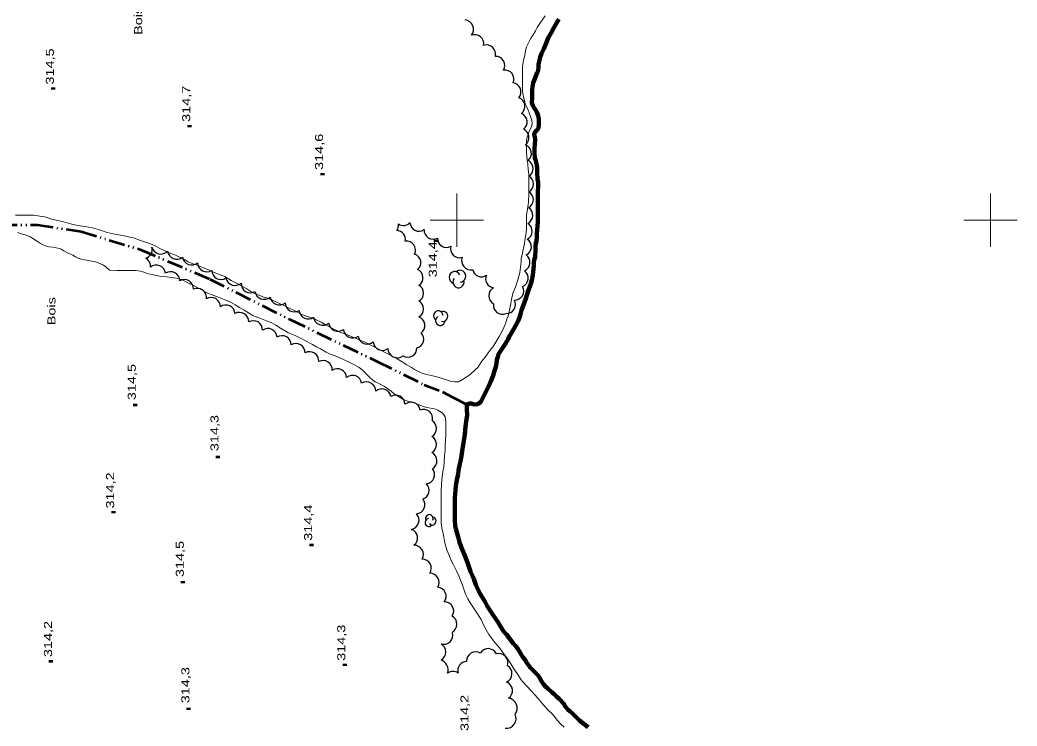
# Model space of a CAD drawing. Extents: x 240591 to 242335, y 5323482 to 5326937.
# Drawn here: x 241636.3 to 242010, y 5324410.4 to 5324675 of the extents above; entities that cross this region are included whole.
import ezdxf
from ezdxf.enums import TextEntityAlignment as Align

# ---------------------------------------------------------------- set-up
doc = ezdxf.new("R2010")
doc.units = 0
doc.header["$LTSCALE"] = 1.2
doc.linetypes.add('DASH_DOUBLE_DOT', pattern=[9.2, 5, -1.2, 0.3, -1.2, 0.3, -1.2])
doc.linetypes.add('LONG_DASHED', pattern=[7.5, 6, -1.5])
for name, color, linetype, lineweight in [('2', 7, 'Continuous', 13), ('3', 7, 'Continuous', 140), ('4', 7, 'DASH_DOUBLE_DOT', 53), ('44', 7, 'Continuous', 25), ('61', 7, 'Continuous', 13)]:
    doc.layers.add(name, color=color, linetype=linetype, lineweight=lineweight)

msp = doc.modelspace()

# ---------------------------------------------------------------- linework, layer by layer
at = {"layer": '2'}
for points in [[(241833.1, 5324676.5), (241831.4, 5324674.1), (241830.2, 5324672.2), (241829.5, 5324671), (241828.6, 5324669.5), (241827.7, 5324667.9), (241827, 5324666.7), (241826.2, 5324664.9), (241825.8, 5324663.6), (241825.6, 5324662.4), (241825, 5324659.8), (241824.7, 5324657.7), (241824.7, 5324657), (241824.7, 5324654), (241824.7, 5324651.1), (241824.7, 5324648.5), (241824.8, 5324647.4), (241825.1, 5324645.7), (241825.7, 5324643.6), (241826.2, 5324642.6), (241826.8, 5324641.2), (241827.1, 5324640.2)], [(241827.1, 5324640.2), (241828.1, 5324637.4), (241828.3, 5324636.2), (241828.2, 5324635.6), (241828, 5324635), (241827.4, 5324633.8), (241826.9, 5324632.6), (241826.3, 5324630.7), (241826.2, 5324629.7), (241826.2, 5324628.4), (241826.2, 5324625.5), (241826.2, 5324625.2)], [(241656.9, 5324598.2), (241655.2, 5324598.6), (241652.6, 5324599.3), (241651, 5324599.7), (241648.3, 5324600.4), (241645.6, 5324601.2), (241644.5, 5324601.4), (241641.5, 5324601.9), (241640.4, 5324601.9), (241637.2, 5324601.9), (241634.6, 5324601.9)], [(241819.3, 5324564), (241818.8, 5324562.9), (241818.3, 5324561.3), (241817.6, 5324559.7), (241817.1, 5324558.6), (241815.9, 5324556.4), (241814.6, 5324554.2), (241813.6, 5324552.6), (241812.9, 5324551.7), (241811.8, 5324550.2), (241810.7, 5324548.6), (241809.8, 5324547.6), (241809.1, 5324546.7), (241808.5, 5324545.7), (241807.9, 5324544.8), (241807.2, 5324544.1), (241806.3, 5324543.3), (241804.5, 5324541.7), (241803.5, 5324541.1), (241802.2, 5324540.2), (241800.7, 5324539.4), (241800.2, 5324539.4), (241799.1, 5324539.4), (241797.9, 5324539.5), (241796.9, 5324539.9), (241794.5, 5324540.6), (241792.5, 5324541.2), (241790.4, 5324541.7), (241788.2, 5324542.3), (241786.7, 5324542.8), (241785.4, 5324543.4), (241784.2, 5324544), (241783, 5324544.7), (241781.3, 5324545.8), (241779.5, 5324546.9), (241777.7, 5324548), (241776.3, 5324548.7), (241774.4, 5324549.7), (241772.2, 5324550.9), (241769.5, 5324552.3), (241767.6, 5324553.3), (241765, 5324554.5), (241763.7, 5324555), (241762.4, 5324555.6), (241760.4, 5324556.4), (241759, 5324557), (241756.2, 5324558), (241755, 5324558.6), (241753.7, 5324559.2), (241751.1, 5324560.6), (241749.2, 5324561.7), (241747.3, 5324562.6), (241745.9, 5324563.2), (241743, 5324564.2), (241741.7, 5324564.8), (241738.9, 5324566.2), (241737.7, 5324566.8), (241736.5, 5324567.4), (241734.7, 5324568.3), (241732.4, 5324569.3), (241730.1, 5324570.4), (241728.8, 5324570.9), (241727.3, 5324571.3), (241725.9, 5324571.9), (241723.6, 5324572.8), (241722.4, 5324573.5), (241721.3, 5324574.2), (241719.7, 5324575.1), (241718, 5324576.1), (241715.5, 5324577.4), (241713.1, 5324578.8), (241711.7, 5324579.3), (241709.1, 5324580.4), (241707.2, 5324581.2), (241704.8, 5324582.2), (241703, 5324583), (241700.6, 5324583.9), (241699.4, 5324584.4), (241698.2, 5324585.1), (241695.6, 5324586.4), (241694.3, 5324587), (241692.9, 5324587.5), (241691, 5324588.3), (241689.8, 5324588.8), (241688.7, 5324589.4), (241687, 5324590.3), (241685.8, 5324590.8), (241683.4, 5324591.7), (241681.5, 5324592.4), (241678.9, 5324593.3), (241677.5, 5324593.6), (241674.8, 5324594.2), (241672.4, 5324594.6), (241670.1, 5324595.1), (241669, 5324595.4), (241666.1, 5324596.3), (241663.5, 5324597.1), (241662.1, 5324597.4), (241660.6, 5324597.6), (241658, 5324598), (241656.9, 5324598.2)], [(241635.4, 5324595.3), (241636.8, 5324594.9), (241638.2, 5324594.5), (241640, 5324593.8), (241641.1, 5324593.1), (241642.5, 5324592.2), (241644, 5324591.2), (241644.9, 5324590.7), (241645.9, 5324590.3), (241647.1, 5324590), (241648.5, 5324589.8), (241651.2, 5324589.3), (241651.8, 5324589.1), (241652.7, 5324588.5), (241654.4, 5324587.6), (241656.1, 5324586.8), (241657.1, 5324586.2), (241658.1, 5324585.7), (241659.3, 5324585.4), (241660.5, 5324585.1), (241663.4, 5324584.6), (241664.6, 5324584.3), (241666.2, 5324583.7), (241667.6, 5324583.1), (241668.6, 5324582.3), (241669.9, 5324581.2)], [(241779.5, 5324533), (241782.4, 5324531.8), (241783.5, 5324531.6), (241784.6, 5324531.3), (241785.5, 5324530.9), (241787.5, 5324530.1), (241788.8, 5324529.8), (241791.6, 5324529.2), (241792.9, 5324528.8), (241794.1, 5324528), (241794.7, 5324527.6), (241795.2, 5324527), (241795.6, 5324526.3), (241795.8, 5324525.4), (241795.9, 5324524.5), (241795.9, 5324522.8), (241795.9, 5324519.7), (241795.8, 5324517.5), (241795.7, 5324515.4), (241795.6, 5324513.6), (241795.4, 5324511.6), (241795.3, 5324509.4), (241795.1, 5324507.5), (241794.8, 5324505.8), (241794.4, 5324502.6), (241794.3, 5324501), (241794.2, 5324498.4), (241794.2, 5324496.2), (241794.2, 5324493), (241794.2, 5324489.8), (241794.2, 5324486.7), (241794.4, 5324484.5), (241794.6, 5324483.7), (241795, 5324481.9), (241795.4, 5324479.6), (241795.7, 5324478.5), (241796.3, 5324476.4), (241797, 5324474.7), (241797.9, 5324472.4), (241798.7, 5324471), (241799.9, 5324468.5), (241800.8, 5324466.7), (241801.7, 5324464.4), (241802.2, 5324463.2), (241803.3, 5324459.8), (241804.1, 5324458.1), (241805, 5324456.6), (241806, 5324455), (241807, 5324453.5), (241808.6, 5324451.1), (241809.1, 5324450.3), (241810, 5324448.3), (241811, 5324446.4), (241812, 5324444.7), (241813.1, 5324443.2), (241814.3, 5324441.7), (241816.1, 5324439.5), (241817.3, 5324437.9), (241819.2, 5324435.4), (241820.3, 5324433.7), (241821.4, 5324431.8), (241822.6, 5324430.1), (241824.2, 5324427.7), (241824.8, 5324427), (241826.3, 5324425.3), (241828, 5324423.5), (241829.1, 5324422.2), (241830.4, 5324420.8), (241832.3, 5324418.6), (241834.3, 5324416.3), (241835.8, 5324414.9), (241836.5, 5324414.1), (241837.7, 5324412.5), (241839, 5324411.1), (241840.2, 5324409.9)]]:
    msp.add_lwpolyline(points, dxfattribs=at)
at = {"layer": '2', "linetype": 'LONG_DASHED'}
for points in [[(241826.2, 5324625.2), (241826.4, 5324622.4), (241826.6, 5324621), (241826.8, 5324619), (241827, 5324617.2), (241827, 5324615.9), (241827, 5324612.9), (241827, 5324609.9), (241826.9, 5324606.6), (241826.8, 5324605.8), (241826.4, 5324603.3), (241826.2, 5324601.9), (241826.1, 5324600.6), (241826.1, 5324599.5), (241826.1, 5324596.4), (241825.9, 5324594.5), (241825.7, 5324593.2), (241825.3, 5324590.5), (241824.9, 5324589.1), (241824.5, 5324587), (241824.2, 5324585.6), (241824.1, 5324584.3), (241823.9, 5324582.4), (241823.6, 5324580.4), (241823.3, 5324579), (241822.9, 5324577.6), (241822.3, 5324575.6), (241821.8, 5324574.4), (241821.2, 5324572.9), (241820.8, 5324571.5), (241820.5, 5324570.2), (241820.3, 5324568.8), (241819.9, 5324566.9), (241819.3, 5324564), (241819.3, 5324564)], [(241669.9, 5324581.2), (241672.7, 5324581.1), (241674.4, 5324581.1), (241677, 5324581.1), (241679.7, 5324581.1), (241681.5, 5324580.9), (241682.4, 5324580.6), (241684.3, 5324579.9), (241685.3, 5324579.7), (241687.4, 5324579.2), (241689.3, 5324578.8), (241691.2, 5324578.7), (241693.1, 5324578.5), (241694.9, 5324578.2), (241696.7, 5324577.7), (241697.6, 5324577.3), (241699.5, 5324576.3), (241701.6, 5324575.3), (241703.5, 5324574.3), (241706.1, 5324572.9), (241707.9, 5324572.1), (241708.9, 5324571.7), (241710.9, 5324571), (241713.5, 5324570), (241715.2, 5324569.3), (241716.9, 5324568.3), (241718.6, 5324567.2), (241720.3, 5324566.2), (241721.9, 5324565.2), (241723.6, 5324564.3), (241724.4, 5324563.9), (241726.2, 5324563.2), (241728.7, 5324562.3), (241730.4, 5324561.6), (241732.2, 5324560.6), (241734, 5324559.5), (241736.7, 5324557.9), (241737.6, 5324557.5), (241739.5, 5324556.8), (241741.2, 5324555.9), (241743.6, 5324554.6), (241746, 5324553.4), (241747.4, 5324552.5), (241748.9, 5324551.7), (241751, 5324550.5), (241752.5, 5324549.8), (241754.1, 5324549.2), (241755.7, 5324548.6), (241757.5, 5324547.8), (241759.1, 5324547), (241761.4, 5324545.9), (241763.4, 5324544.7), (241764.5, 5324543.9), (241765.5, 5324542.9), (241767.2, 5324541.3), (241768.8, 5324539.8), (241769.4, 5324539.4), (241770.8, 5324538.7), (241772.9, 5324537.6), (241774.2, 5324536.7), (241775.4, 5324535.9), (241776.5, 5324534.9), (241777.6, 5324534.2), (241779.5, 5324533)]]:
    msp.add_lwpolyline(points, dxfattribs=at)
at = {"layer": '3'}
for p, q in [((241648.8, 5324648.9), (241648.8, 5324649.7)), ((241699.9, 5324634.8), (241699.9, 5324635.6)), ((241749.7, 5324616.8), (241749.7, 5324617.6)), ((241792.2, 5324591.8), (241792.2, 5324592.6)), ((241679.5, 5324530.3), (241679.5, 5324531.1)), ((241710.5, 5324510.8), (241710.5, 5324511.6)), ((241671.4, 5324490.1), (241671.4, 5324490.9)), ((241745.6, 5324477.8), (241745.6, 5324478.6)), ((241697.4, 5324463.9), (241697.4, 5324464.7)), ((241647.9, 5324434.2), (241647.9, 5324435)), ((241758, 5324432.9), (241758, 5324433.7)), ((241699.5, 5324416.4), (241699.5, 5324417.2))]:
    msp.add_line(p, q, dxfattribs=at)
at = {"layer": '4', "linetype": 'Continuous', "lineweight": 90}
for points in [[(241838.2, 5324675.3), (241837.5, 5324674), (241836.4, 5324672), (241835.4, 5324670.2), (241834.3, 5324668.3), (241833.8, 5324666.9), (241832.6, 5324664.2), (241831.8, 5324662.4), (241831.3, 5324661.1), (241830.6, 5324658.3), (241830.6, 5324657.5), (241830.5, 5324656), (241830.2, 5324655.3), (241829.6, 5324654), (241829.1, 5324652.7), (241828.7, 5324651.4), (241828.4, 5324650), (241828.3, 5324648.7), (241828.3, 5324647.5), (241828.3, 5324645.7), (241828.2, 5324643.9), (241828.5, 5324642.9), (241828.8, 5324642.4)], [(241828.8, 5324642.4), (241829.5, 5324641.3), (241830.1, 5324640.2), (241830.5, 5324639.1), (241830.8, 5324638), (241830.8, 5324636.9), (241830.8, 5324635.8), (241830.7, 5324634.6), (241830.4, 5324634.1), (241830, 5324633.7), (241829.1, 5324632.7), (241829, 5324632.1), (241829.1, 5324631.6), (241829.4, 5324630.4), (241829.4, 5324629.9), (241829.3, 5324628.4), (241829.2, 5324626.8), (241829.2, 5324625.2), (241829.3, 5324623.2), (241829.5, 5324622.6), (241830, 5324620.6), (241830.2, 5324619.3), (241830.2, 5324618), (241830.3, 5324615.4), (241830.5, 5324614.2), (241830.5, 5324613), (241830.4, 5324610.5), (241830.4, 5324607.7), (241830.4, 5324605.2), (241830.4, 5324602.4), (241830.4, 5324599.5), (241830.3, 5324597.6), (241830.1, 5324596.3), (241830, 5324595), (241830, 5324593.9), (241829.9, 5324592), (241829.7, 5324591.3), (241829.5, 5324590.2), (241829.5, 5324589), (241829.4, 5324586.2), (241829.2, 5324585.5), (241828.9, 5324584.2), (241828.9, 5324583), (241828.8, 5324581.7), (241828.6, 5324580.6), (241828.5, 5324579.4), (241828.2, 5324577.5), (241827.8, 5324576.1), (241826.7, 5324573.1), (241825.9, 5324570.6), (241825.4, 5324569.3), (241824.5, 5324566.9), (241824.3, 5324566.2), (241823.9, 5324564.8), (241823.5, 5324563.5), (241823, 5324562.3), (241822, 5324560.4), (241821.4, 5324559.2), (241820.6, 5324558), (241820.1, 5324557), (241819.8, 5324556.6), (241819.3, 5324555.4), (241818.3, 5324553.7), (241817.6, 5324552.8), (241816.6, 5324551.2), (241815.7, 5324549.8), (241815.4, 5324548.7), (241815, 5324547.6), (241814.9, 5324546.3), (241814.6, 5324545), (241814.4, 5324544.3), (241814, 5324543.1), (241813.7, 5324541.7), (241813.2, 5324540.5), (241812.6, 5324539.2), (241811.8, 5324537.4), (241811.3, 5324536.4), (241810.3, 5324534.4), (241809.8, 5324533.4), (241809.2, 5324532.1), (241808.9, 5324531.7), (241808.3, 5324531.2), (241807.6, 5324531), (241806.8, 5324530.9), (241806.2, 5324531), (241805.4, 5324531.2), (241804.9, 5324531.2), (241803.8, 5324530.9)], [(241803.8, 5324530.9), (241803.8, 5324530.3), (241803.8, 5324529.1), (241803.9, 5324526.8), (241803.7, 5324525.4), (241803.3, 5324522.6), (241803, 5324519.8), (241802.6, 5324517.3), (241802.2, 5324514.3), (241801.8, 5324511.6), (241801.5, 5324510.2), (241801.2, 5324508.7), (241800.7, 5324506.3), (241800.5, 5324504.7)], [(241800.5, 5324504.7), (241800.2, 5324503.3), (241799.7, 5324500.5), (241799.5, 5324498.9), (241799.4, 5324497.3), (241799.3, 5324495.7), (241799.3, 5324493.1), (241799.3, 5324490.5), (241799.3, 5324487.7), (241799.4, 5324485.4), (241799.7, 5324484.3), (241800.5, 5324481.3), (241801, 5324479.3), (241801.6, 5324477.5), (241802.1, 5324476.3), (241802.9, 5324474.5), (241804, 5324471.7), (241804.4, 5324470.6), (241805.2, 5324468.3), (241805.7, 5324467.2), (241806.4, 5324465.5), (241806.8, 5324464.4), (241807.2, 5324463.3), (241807.7, 5324462.2), (241808.8, 5324459.9), (241810.1, 5324457.7), (241810.8, 5324456.7), (241811.3, 5324455.6), (241812.9, 5324453), (241813.6, 5324451.9), (241815.4, 5324449.4), (241816.4, 5324447.7), (241817.8, 5324445.6), (241818.6, 5324444.7), (241819.5, 5324443.6), (241821.3, 5324441.2), (241822.2, 5324440.3), (241822.9, 5324439.3), (241823.5, 5324438.3), (241824.1, 5324437.2), (241824.8, 5324436.2), (241825.6, 5324435.2), (241826.3, 5324434), (241827.5, 5324432.3), (241828.4, 5324431.4), (241830.5, 5324429.3), (241831.2, 5324428.3), (241831.8, 5324427.2), (241832.5, 5324426.1), (241833.3, 5324425.2), (241834.2, 5324424.4), (241835.7, 5324423.1), (241836.5, 5324422.3), (241837.4, 5324421.5), (241838.4, 5324420.6), (241840.1, 5324418.7), (241840.8, 5324417.6), (241841.8, 5324416.4), (241842.4, 5324415.9), (241843.5, 5324414.9), (241844.5, 5324414), (241846, 5324412.5), (241847.1, 5324411.6), (241849.2, 5324409.9)]]:
    msp.add_lwpolyline(points, dxfattribs=at)
at = {"layer": '4'}
msp.add_lwpolyline([(241562.6, 5324598.5), (241588.5, 5324597.8), (241618.2, 5324598.3), (241642.7, 5324598.2), (241659.2, 5324595.7), (241681.4, 5324589), (241707.4, 5324577.9), (241737.6, 5324562.7), (241770.2, 5324547), (241787.8, 5324538.3), (241794.7, 5324535.6), (241798.9, 5324533.4), (241803.8, 5324530.9)], dxfattribs=at)
at = {"layer": '44'}
for centre, radius, start, end in [((241802.719, 5324671.501), 3.544, 321.18477, 83.17329), ((241825.216, 5324619.344), 3.388, 301.97157, 63.64686), ((241825.327, 5324607.647), 3.384, 297.31423, 59.39604), ((241825.12, 5324601.762), 3.374, 296.40567, 58.54779), ((241824.886, 5324595.832), 3.385, 297.51019, 59.19452), ((241824.599, 5324590.002), 3.38, 294.66768, 56.8023), ((241824.068, 5324584.152), 3.389, 293.32402, 55.04294), ((241823.377, 5324578.276), 3.431, 291.78458, 53.65735), ((241821.713, 5324573.417), 3.38, 267.74904, 29.65839), ((241707.959, 5324567.562), 3.451, 359.63665, 121.62716), ((241713.428, 5324564.728), 3.461, 4.01123, 125.65716), ((241718.579, 5324561.974), 3.444, 357.43734, 119.55936), ((241723.761, 5324558.831), 3.459, 358.66136, 120.22474), ((241729.212, 5324555.927), 3.455, 3.53664, 125.20189), ((241755.432, 5324561.765), 3.451, 185.89922, 307.85319), ((241734.495, 5324553.213), 3.455, 0.12126, 122.08267), ((241739.742, 5324550.275), 3.448, 359.42147, 121.32455), ((241772.124, 5324554.621), 3.451, 183.83572, 305.75193), ((241777.763, 5324552.036), 3.63, 183.4089, 305.47824), ((241744.83, 5324547.208), 3.447, 356.37563, 118.40508), ((241749.867, 5324543.928), 3.453, 355.54423, 117.54915), ((241755.284, 5324540.83), 3.451, 3.15971, 124.90026), ((241760.932, 5324538.364), 3.45, 7.76702, 129.65327), ((241766.16, 5324535.881), 3.46, 359.9896, 121.53261), ((241771.892, 5324533.282), 3.451, 9.13472, 131.17467), ((241777.152, 5324530.921), 3.448, 0.48061, 122.48041), ((241782.828, 5324528.292), 3.468, 8.25707, 129.96667), ((241795.325, 5324453.405), 3.525, 327.87139, 89.91299), ((241815.714, 5324434.117), 3.483, 340.96119, 104.41536)]:
    msp.add_arc(centre, radius, start, end, dxfattribs=at)
for centre, major_axis, ratio, start_param, end_param in [((241806.722, 5324666.098), (2.736, 2.045), 0.999927, 5.4563125, 7.5843004), ((241811.138, 5324662.192), (2.567, 2.298), 0.999498, 5.3087174, 7.4361794), ((241814.565, 5324657.951), (3.11, 1.402), 0.999679, 5.3306302, 7.4556391), ((241817.977, 5324652.814), (2.751, 2.078), 0.999862, 5.2198925, 7.3430097), ((241820.679, 5324648.031), (3.179, 1.264), 0.999194, 5.2163345, 7.3436975), ((241822.146, 5324642.653), (3.374, 0.536), 0.99964, 5.2219419, 7.3456628), ((241822.988, 5324636.822), (3.372, 0.418), 0.999042, 5.2192618, 7.3471473), ((241823.72, 5324630.942), (3.386, -0.021), 0.999754, 5.3504969, 7.4755484), ((241824.589, 5324625.015), (3.384, 0.195), 0.999675, 5.3344282, 7.4562575), ((241825.391, 5324613.504), (-1.736, 2.899), 0.999994, 3.1153868, 5.2440855), ((241774.827, 5324597.97), (0.454, 3.327), 0.999744, 4.2403791, 5.0277578), ((241780.007, 5324601.352), (-0.149, -3.356), 0.99899, 5.7336345, 7.1516962), ((241785.861, 5324599.23), (-1.51, -3.04), 0.999909, 5.220632, 7.3451287), ((241791.154, 5324596.238), (-1.8, -2.861), 0.999794, 5.2172328, 7.3433973), ((241777.405, 5324592.73), (-0.015, 3.357), 0.999402, 4.5343408, 6.239398), ((241796.147, 5324593.124), (-1.767, -2.884), 0.999428, 5.2185761, 7.3473577), ((241682.479, 5324589.023), (1.858, -2.869), 0.995866, 5.9920607, 7.5289575), ((241689.102, 5324590.721), (3.332, -0.824), 0.999752, 3.6377121, 5.7870658), ((241781.099, 5324588.724), (2.906, 1.862), 0.998673, 5.2738978, 7.3974181), ((241801.069, 5324589.289), (-2.861, -1.798), 0.999926, 5.4550889, 7.5813124), ((241681.8, 5324582.734), (-3.254, 1.09), 0.999723, 3.352612, 4.5376927), ((241695.067, 5324588.816), (-1.316, -3.196), 0.998018, 5.2197993, 7.3442833), ((241700.627, 5324586.629), (-1.687, -3.017), 0.99983, 5.3727855, 7.4994679), ((241783.163, 5324584.044), (3.326, 0.663), 0.997717, 5.2170259, 7.3405362), ((241805.306, 5324584.817), (3.3, -1.166), 0.999995, 3.121074, 5.2429487), ((241687.409, 5324579.663), (1.265, 3.239), 0.997832, 5.2155552, 7.3421719), ((241706.309, 5324584.056), (-1.913, -2.86), 0.999597, 5.3179133, 7.448166), ((241783.969, 5324578.372), (3.381, -0.148), 0.999755, 5.3456781, 7.477113), ((241801.29, 5324578.971), (-0.001, 2.232), 0.939648, 3.1341957, 7.020771), ((241809.247, 5324582.118), (3.237, -0.899), 0.999984, 3.6340453, 5.5817329), ((241692.719, 5324577.218), (-3.449, -0.138), 0.999995, 3.1195613, 5.2445601), ((241697.869, 5324574.273), (-3.453, 0.059), 0.999995, 3.1201518, 5.2438483), ((241711.633, 5324581.211), (-1.806, -2.947), 0.99868, 5.2734632, 7.4012768), ((241716.883, 5324578.941), (-1.078, -3.283), 0.999074, 5.2160698, 7.3445603), ((241799.244, 5324578.482), (-0.001, 2.232), 0.939648, 5.1471242, 9.1169992), ((241800.662, 5324576.854), (-0.001, 2.232), 0.939648, 0.9905562, 4.9295652), ((241814.149, 5324577.976), (1.238, -3.123), 0.9996, 3.9090922, 5.789693), ((241702.717, 5324570.969), (2.08, 2.773), 0.999339, 5.2198843, 7.3418597), ((241722.686, 5324576.233), (-1.819, -2.957), 0.999082, 5.215428, 7.3419398), ((241784.211, 5324572.605), (3.379, 0.01), 0.999994, 5.2159796, 7.3446438), ((241815.345, 5324571.639), (0.051, -3.356), 0.999599, 3.6353064, 5.7894716), ((241727.787, 5324573.777), (-1.164, -3.268), 0.998771, 5.2212938, 7.3411157), ((241733.472, 5324571.672), (-1.221, -3.232), 0.998013, 5.2215384, 7.3436326), ((241739.118, 5324569.059), (-1.728, -2.974), 0.995484, 5.2452479, 7.3685618), ((241784.199, 5324566.701), (3.364, -0.346), 0.999582, 5.3182314, 7.4461829), ((241817.104, 5324568.042), (-1.033, -3.206), 0.99799, 4.8387748, 6.9876623), ((241818.679, 5324568.358), (1.76, 2.855), 0.999856, 3.6347272, 5.7900507), ((241744.375, 5324566.389), (-1.468, -3.132), 0.9978, 5.2190197, 7.3383474), ((241749.784, 5324564.05), (-1.546, -3.082), 0.999599, 5.3166857, 7.4465776), ((241784.566, 5324560.515), (3.434, 0.467), 0.999558, 5.2189049, 7.3455472), ((241793.116, 5324564.091), (-0.001, 1.887), 0.939648, 4.8247589, 8.7946339), ((241793.843, 5324562.381), (-0.001, 1.887), 0.939648, 0.6681909, 4.6071999), ((241794.88, 5324563.899), (-0.001, 1.887), 0.939648, 2.8118304, 6.6984057), ((241760.993, 5324559.255), (-1.825, -2.928), 0.999687, 5.3321485, 7.4617098), ((241766.412, 5324556.997), (-1.186, -3.246), 0.999978, 5.2216268, 7.3493239), ((241784.28, 5324555.35), (-2.187, 2.553), 0.999014, 2.643408, 4.7957135), ((241781.634, 5324552.014), (2.943, 1.749), 0.999861, 3.6349516, 5.7898263), ((241787.537, 5324525.618), (-2.625, 2.195), 0.997394, 3.6344274, 5.7903505), ((241789.039, 5324521.918), (0.028, 3.423), 0.991089, 3.6346454, 5.7901326), ((241788.96, 5324515.877), (3.44, 0), 0.99995, 5.2192674, 7.3504259), ((241789.087, 5324509.732), (-1.919, 2.923), 0.999995, 3.1156696, 5.2452707), ((241788.222, 5324504.586), (2.919, -1.882), 0.999886, 5.4085484, 7.5323705), ((241786.266, 5324498.702), (0.969, 3.277), 0.991139, 3.7580956, 5.7928351), ((241784.681, 5324493.361), (1.784, 2.913), 0.992139, 3.7532709, 5.9334827), ((241782.347, 5324487.52), (-2.418, 2.554), 0.999984, 2.5933283, 4.7209204), ((241789.53, 5324486.623), (0, 1.505), 0.939648, 0.1255269, 4.0645359), ((241789.695, 5324488.11), (0, 1.505), 0.939648, 4.2820949, 8.2519699), ((241790.826, 5324487.206), (0, 1.505), 0.939648, 2.2691664, 6.1557417), ((241781.857, 5324480.859), (3.431, 0.368), 0.997901, 5.2611277, 7.3852625), ((241784.035, 5324474.68), (2.972, 1.754), 0.999862, 5.2183056, 7.3426793), ((241787.031, 5324469.529), (-2.666, 2.14), 0.991258, 3.2332533, 5.3905167), ((241789.971, 5324464.244), (-1.706, 2.96), 0.992555, 3.6320305, 5.7927474), ((241792.559, 5324458.99), (3.227, 1.237), 0.998842, 5.2773196, 7.4012513), ((241796.678, 5324448.527), (0.02, 3.424), 0.991017, 3.6373289, 5.7874489), ((241795.117, 5324444.416), (2.441, 2.402), 0.995536, 3.6351213, 5.7896566), ((241792.513, 5324438.14), (-0.902, 3.297), 0.990189, 3.3696837, 5.5262498), ((241811.791, 5324435.951), (-0.193, 3.419), 0.999063, 5.1225377, 7.2749222), ((241807.052, 5324434.742), (-1.773, -2.92), 0.997001, 3.1411958, 5.3009855), ((241792.764, 5324431.38), (3.966, 0.494), 0.997919, 5.8609657, 7.3817425), ((241803.779, 5324431.174), (-1.5, -3.08), 0.992479, 3.636716, 5.4418919), ((241817.208, 5324430.004), (0.176, 3.473), 0.99994, 3.6344894, 5.7902886), ((241798.569, 5324427.425), (0.348, 3.407), 0.996271, 5.7805181, 7.0046616), ((241817.393, 5324423.624), (2.646, 2.275), 0.999905, 4.61513, 6.7609859), ((241818.961, 5324417.103), (-2.938, 2.238), 0.999995, 3.1156128, 5.2443333), ((241818.562, 5324413.169), (3.006, -2.082), 0.999995, 5.2215602, 7.3481162)]:
    msp.add_ellipse(centre, major_axis=major_axis, ratio=ratio, start_param=start_param, end_param=end_param, dxfattribs=at)
at = {"layer": '61'}
for points in [[(241800, 5324610), (241800, 5324600), (241800, 5324590)], [(242000, 5324610), (242000, 5324600), (242000, 5324590)], [(241790, 5324600), (241800, 5324600), (241810, 5324600)], [(241990, 5324600), (242000, 5324600), (242010, 5324600)]]:
    msp.add_lwpolyline(points, dxfattribs=at)

# ---------------------------------------------------------------- texts
at = {"layer": '3', "width": 1.35}
for s, p in [('314,5', (241649, 5324650.8)), ('314,7', (241700.1, 5324636.8)), ('314,6', (241749.9, 5324618.8)), ('314,5', (241679.7, 5324532.5)), ('314,3', (241710.7, 5324513.4)), ('314,2', (241671.6, 5324491.9)), ('314,4', (241745.8, 5324479.8)), ('314,5', (241697.7, 5324466.2)), ('314,2', (241648.3, 5324436.2)), ('314,3', (241758.2, 5324434.8)), ('314,3', (241699.8, 5324418.9)), ('314,2', (241804.4, 5324408.5))]:
    msp.add_text(s, height=3, rotation=90, dxfattribs=at).set_placement(p)
msp.add_text('314,4', height=3, rotation=90, dxfattribs=at).set_placement((241792.5, 5324592.1), align=Align.RIGHT)
at = {"layer": '44', "width": 1.35}
for p in [(241682.1, 5324669.4), (241649.6, 5324560.6)]:
    msp.add_text('Bois', height=3, rotation=90, dxfattribs=at).set_placement(p)

doc.saveas('drawing.dxf')
